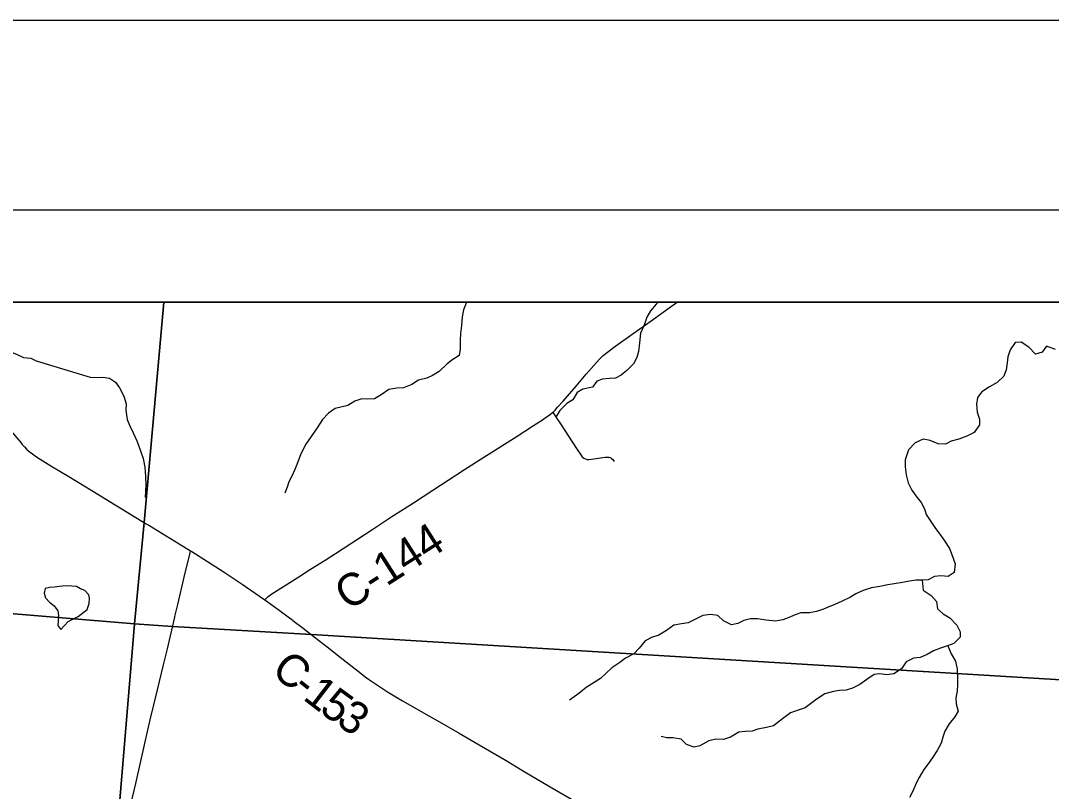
# Model space of a CAD drawing. Extents: x 0 to 1101, y 0 to 440.
# Drawn here: x 442.1 to 496.6, y 399.2 to 440 of the extents above; entities that cross this region are included whole.
import ezdxf

# ---------------------------------------------------------------- set-up
doc = ezdxf.new("R2010")
doc.units = 0
for name, color, linetype in [('GM_X_County_Road', 7, 'Continuous'), ('GM_X_County_Road_Text', 7, 'Continuous'), ('GM_X_Minor_Lake', 7, 'Continuous'), ('GM_X_Minor_River', 7, 'Continuous'), ('GM_X_Township_Road', 7, 'Continuous'), ('SH_Border', 7, 'Continuous'), ('SH_Cut_Line', 7, 'Continuous'), ('SH_Text', 7, 'Continuous')]:
    doc.layers.add(name, color=color, linetype=linetype)

msp = doc.modelspace()

# ---------------------------------------------------------------- linework, layer by layer
at = {"layer": 'GM_X_County_Road'}
for points in [[(449.654, 425.107), (280.696, 425.107), (301.916, 423.373), (308.613, 422.825), (333.2, 419.776), (352.581, 417.372), (354.441, 417.142), (355.547, 417.004), (355.914, 416.959), (361.466, 416.271), (363.193, 416.057), (371.701, 415.001), (382.368, 413.705), (382.881, 413.648), (386.208, 413.278), (413.827, 410.937), (414.077, 410.917), (414.592, 410.874), (416.196, 410.741), (448.107, 408.104), (448.606, 413.469)], [(539, 402.783), (539, 425.107), (449.654, 425.107), (448.606, 413.469), (448.107, 408.104), (450.104, 407.972), (457.454, 407.541), (498.864, 405.041), (509.979, 404.414), (510.324, 404.394), (535.011, 403), (535.046, 402.998), (536.173, 402.942), (536.426, 402.929), (536.69, 402.914)], [(539, 244.322), (539, 402.783), (536.69, 402.914), (536.426, 402.929), (536.173, 402.942), (535.046, 402.998), (535.011, 403), (510.324, 404.394), (509.979, 404.414), (498.864, 405.041), (457.454, 407.541), (450.104, 407.972), (448.107, 408.104), (447.185, 397.096), (444.709, 367.542), (441.919, 334.219), (439.492, 305.784), (437.233, 279.3), (437.137, 278.176), (435.213, 255.629), (445.064, 254.562), (483.107, 250.705), (508.328, 247.799), (515.616, 246.993)]]:
    msp.add_lwpolyline(points, close=True, dxfattribs=at)
for points in [[(454.99, 409.376), (455.063, 409.445), (455.178, 409.552), (455.369, 409.694), (455.983, 410.084), (456.783, 410.597), (457.41, 411), (458.186, 411.481), (458.736, 411.833), (460.704, 413.11), (461.713, 413.778), (462.323, 414.169), (462.855, 414.511), (463.871, 415.168), (464.685, 415.695), (465.56, 416.264), (466.579, 416.918), (467.148, 417.275), (467.525, 417.514), (468.279, 417.994), (469.206, 418.585), (469.674, 418.89), (469.952, 419.081), (470.079, 419.173), (470.224, 419.291), (470.257, 419.317), (470.348, 419.409), (470.479, 419.557), (470.769, 419.873), (471.462, 420.68), (471.994, 421.303), (472.397, 421.768), (472.698, 422.096), (472.898, 422.289), (473.111, 422.467), (473.439, 422.709), (474.484, 423.453), (475.001, 423.819), (475.561, 424.222), (476.379, 424.807), (476.805, 425.107)], [(441.13, 418.806), (442.082, 417.69), (442.163, 417.595), (442.278, 417.464), (442.392, 417.347), (442.535, 417.224), (442.7, 417.092), (442.915, 416.942), (443.117, 416.806), (443.673, 416.468), (444.634, 415.89), (445.84, 415.151), (447.083, 414.397), (447.625, 414.07), (448.723, 413.4), (448.826, 413.338), (448.851, 413.322)], [(448.851, 413.322), (450.458, 412.343), (451.064, 411.971), (451.125, 411.934), (452.792, 410.875), (453.799, 410.204), (454.717, 409.569), (454.99, 409.376), (455.49, 409.023), (456.161, 408.526), (456.371, 408.37), (456.451, 408.309), (456.475, 408.291)], [(450.23, 408.461), (450.237, 408.49), (450.384, 409.12), (450.729, 410.57), (451.039, 411.864), (451.064, 411.971)], [(441.919, 334.219), (444.709, 367.542), (447.185, 397.096), (448.107, 408.104), (416.196, 410.741)], [(447.303, 397.095), (447.325, 397.113), (447.405, 397.19), (447.471, 397.272), (447.537, 397.388), (447.597, 397.508), (447.659, 397.659), (447.718, 397.839), (447.897, 398.547), (448.161, 399.672), (448.67, 401.868), (448.936, 403.031), (449.312, 404.624), (449.637, 405.944), (449.838, 406.778), (450.23, 408.461)], [(456.475, 408.291), (457.022, 407.873), (457.609, 407.414), (458.282, 406.883), (458.971, 406.344), (460.081, 405.476), (460.301, 405.31), (460.47, 405.185), (460.628, 405.071), (460.839, 404.932), (461.103, 404.752), (461.489, 404.513), (462.272, 404.039), (463.662, 403.242), (464.227, 402.919), (465.277, 402.321), (466.325, 401.716), (467.754, 400.872), (468.618, 400.359), (470.094, 399.487), (471.558, 398.634)]]:
    msp.add_lwpolyline(points, dxfattribs=at)
at = {"layer": 'GM_X_Minor_Lake'}
for points in [[(445.246, 409.956), (445.039, 410.084), (444.539, 410.112), (444.288, 410.103), (444.106, 410.082), (443.867, 410.039), (443.605, 410.019), (443.366, 409.976), (443.329, 409.725), (443.395, 409.485), (443.608, 409.244), (443.856, 409.059), (444.047, 408.794), (444.078, 408.543), (444.064, 408.247), (444.05, 408.019), (444.196, 407.812), (444.391, 408.015), (444.587, 408.23), (444.872, 408.364), (445.124, 408.486)], [(445.124, 408.486), (445.597, 408.867), (445.704, 409.174), (445.719, 409.47), (445.675, 409.642), (445.473, 409.873), (445.246, 409.956)]]:
    msp.add_lwpolyline(points, dxfattribs=at)
at = {"layer": 'GM_X_Minor_River'}
for points in [[(435.263, 425.107), (435.268, 424.884), (435.298, 424.542), (435.531, 424.105), (435.845, 423.805), (436.173, 423.629), (436.638, 423.543), (436.956, 423.539), (437.319, 423.454), (437.748, 423.254), (438.132, 423.078), (438.472, 422.982), (438.877, 422.68), (439.296, 422.537), (439.636, 422.464), (439.987, 422.357), (440.419, 422.294), (440.726, 422.358), (441.183, 422.522), (441.468, 422.518), (441.886, 422.353), (442.236, 422.189), (442.611, 422.149), (442.905, 422.008)], [(465.666, 425.107), (465.644, 425.064), (465.501, 424.701), (465.437, 424.338), (465.395, 423.883), (465.343, 423.462), (465.325, 423.097), (465.317, 422.642), (465.266, 422.301), (464.943, 422.078), (464.631, 421.856), (464.213, 421.442), (463.856, 421.231), (463.569, 421.099), (463.122, 420.993), (462.776, 420.76), (462.328, 420.586), (461.974, 420.569), (461.55, 420.497), (461.146, 420.207), (460.789, 420.008), (460.424, 419.992), (460.127, 419.997), (459.748, 419.879), (459.379, 419.646), (458.715, 419.498), (458.369, 419.253), (458.043, 418.905), (457.762, 418.466), (457.446, 418.004), (457.166, 417.61), (456.906, 417.102), (456.716, 416.615), (456.584, 416.264), (456.43, 415.913), (456.265, 415.62), (456.181, 415.325), (456.05, 415.019)], [(475.807, 425.107), (475.695, 425.013), (475.392, 424.653), (475.193, 424.326), (475.06, 423.896), (474.87, 423.466), (474.816, 422.965), (474.752, 422.511), (474.666, 422.193), (474.489, 421.854), (474.141, 421.496), (473.84, 421.25), (473.541, 421.096), (473.221, 421.079), (472.856, 421.051), (472.557, 420.942), (472.323, 420.616), (471.808, 420.511), (471.52, 420.345), (471.285, 419.95), (470.963, 419.75), (470.591, 419.381), (470.391, 419.031)], [(496.816, 422.613), (496.34, 422.78), (496.119, 422.476), (495.764, 422.356), (495.404, 422.738), (494.998, 422.995), (494.69, 422.977), (494.41, 422.594), (494.302, 422.231), (494.263, 421.901), (494.212, 421.538), (494.082, 421.209), (493.723, 420.873), (493.321, 420.64), (492.918, 420.373), (492.696, 420.069), (492.634, 419.717), (492.674, 419.306), (492.793, 418.929), (492.789, 418.633), (492.521, 418.227), (492.13, 418.028), (491.706, 417.875), (491.294, 417.756), (491.006, 417.612), (490.619, 417.618), (490.188, 417.807), (489.813, 417.87), (489.388, 417.683), (489.041, 417.313), (488.862, 416.769), (488.868, 416.404), (488.919, 415.993), (489.026, 415.559), (489.226, 415.18), (489.426, 414.869), (489.718, 414.523), (489.884, 414.19), (489.982, 413.881), (490.216, 413.512), (490.472, 413.144), (490.696, 412.844), (490.942, 412.499), (491.209, 412.096), (491.352, 411.718), (491.516, 411.271), (491.453, 410.828), (491.142, 410.616), (490.743, 410.645), (490.423, 410.605), (490.09, 410.439), (489.805, 410.409), (489.428, 410.415), (489.086, 410.363), (488.72, 410.289), (488.285, 410.216)], [(442.905, 422.008), (445.747, 421.145), (446.135, 421.139), (446.432, 421.145), (446.784, 421.094), (447.089, 420.885), (447.301, 420.585), (447.534, 420.137), (447.654, 419.737), (447.637, 419.395), (447.71, 418.904), (447.842, 418.606), (448.03, 418.204), (448.218, 417.78), (448.327, 417.493), (448.437, 417.195), (448.557, 416.84), (448.642, 416.383), (448.68, 415.904), (448.696, 415.459), (448.68, 415.141), (448.664, 414.788)], [(488.285, 410.216), (487.954, 410.164), (487.531, 410.08), (487.085, 410.007), (486.638, 409.877), (486.259, 409.69), (485.972, 409.523), (485.535, 409.302), (485.145, 409.126), (484.824, 409.006), (484.537, 408.885), (484.17, 408.754), (483.804, 408.68), (483.349, 408.687), (483.05, 408.578), (482.672, 408.424), (482.385, 408.315), (481.997, 408.252), (481.507, 408.294), (481.052, 408.369), (480.687, 408.375), (480.332, 408.278), (480.011, 408.124), (479.679, 408.06), (479.249, 408.272), (478.957, 408.55), (478.559, 408.602), (478.159, 408.54), (477.803, 408.375), (477.389, 408.153), (477.035, 408.113), (476.623, 408.04), (476.243, 407.761), (475.806, 407.494), (475.485, 407.397), (475.117, 407.209), (474.793, 406.827), (474.514, 406.512), (474.066, 406.291), (473.766, 406.057), (473.34, 405.778), (473.051, 405.498), (472.751, 405.218), (472.279, 404.918), (471.991, 404.74), (471.61, 404.427), (471.114, 404.07)], [(489.77, 410.41), (489.82, 409.885), (490.237, 409.605), (490.518, 409.293), (490.569, 408.894), (490.872, 408.627), (491.234, 408.428), (491.605, 408.034), (491.782, 407.69), (491.778, 407.394), (491.442, 407.069), (491.11, 406.937), (490.731, 406.818), (490.365, 406.675), (490.02, 406.487), (489.653, 406.333), (489.31, 406.293), (488.919, 406.094), (488.663, 405.734), (488.271, 405.455), (487.894, 405.415), (487.519, 405.467), (487.233, 405.425), (486.842, 405.158), (486.462, 404.902), (486.082, 404.703), (485.739, 404.606), (485.396, 404.577), (485.065, 404.525), (484.607, 404.407), (484.216, 404.14), (483.927, 403.928), (483.57, 403.671), (483.249, 403.551), (482.791, 403.399), (482.375, 403.075), (481.903, 402.717), (481.525, 402.632), (481.068, 402.537), (480.77, 402.439), (480.393, 402.422), (480.062, 402.37), (479.625, 402.115), (479.247, 401.984), (478.848, 402.013), (478.482, 401.928), (477.999, 401.662), (477.702, 401.587), (477.304, 401.718), (477.012, 402.008), (476.569, 402.083), (476.261, 402.076), (475.965, 402.149)], [(491.117, 406.94), (491.297, 406.513), (491.531, 406.133), (491.616, 405.711), (491.633, 405.323), (491.626, 404.89), (491.61, 404.549), (491.547, 404.197), (491.554, 403.878), (491.662, 403.489), (491.498, 403.195), (491.196, 402.812), (490.962, 402.429), (490.855, 402.111), (490.77, 401.794), (490.559, 401.41), (490.326, 401.049), (490.081, 400.711), (489.849, 400.396), (489.614, 399.978), (489.45, 399.673), (489.285, 399.3), (489.097, 398.915)]]:
    msp.add_lwpolyline(points, dxfattribs=at)
at = {"layer": 'GM_X_Township_Road'}
msp.add_lwpolyline([(470.224, 419.291), (470.374, 419.066), (470.663, 418.633), (471.25, 417.727), (471.515, 417.322), (471.702, 417.043), (471.785, 416.943), (471.871, 416.872), (471.953, 416.83), (472.043, 416.803), (472.135, 416.796), (472.394, 416.822), (472.743, 416.88), (473.001, 416.923), (473.114, 416.927), (473.205, 416.917), (473.274, 416.893), (473.338, 416.855), (473.404, 416.789), (473.471, 416.69)], dxfattribs=at)
at = {"layer": 'SH_Border'}
msp.add_lwpolyline([(30, 430), (670, 430), (670, 10), (30, 10)], close=True, dxfattribs=at)
at = {"layer": 'SH_Cut_Line'}
msp.add_lwpolyline([(0, 0), (680, 0), (680, 440), (0, 440)], close=True, dxfattribs=at)
msp.add_lwpolyline([(435.213, 255.629), (445.064, 254.562), (483.107, 250.705), (508.328, 247.799), (515.616, 246.993), (539, 244.322), (539, 425.107), (131, 425.107)], dxfattribs=at)
at = {"layer": 'SH_Text'}
msp.add_lwpolyline([(131, 425.107), (539, 425.107), (539, 17.107), (131, 17.107)], close=True, dxfattribs=at)

# ---------------------------------------------------------------- texts
at = {"layer": 'GM_X_County_Road_Text'}
for s, height, rotation, p in [('C-144', 1.7045, 32.6192, (459.402, 408.766)), ('C', 1.705, 320.0875, (455.266, 405.527)), ('-', 1.705, 321.704, (456.38, 404.595)), ('1', 1.705, 322.4333, (456.948, 404.147)), ('5', 1.705, 323.7724, (457.815, 403.481)), ('3', 1.705, 325.1552, (458.699, 402.834))]:
    msp.add_text(s, height=height, rotation=rotation, dxfattribs=at).set_placement(p)

doc.saveas('drawing.dxf')
